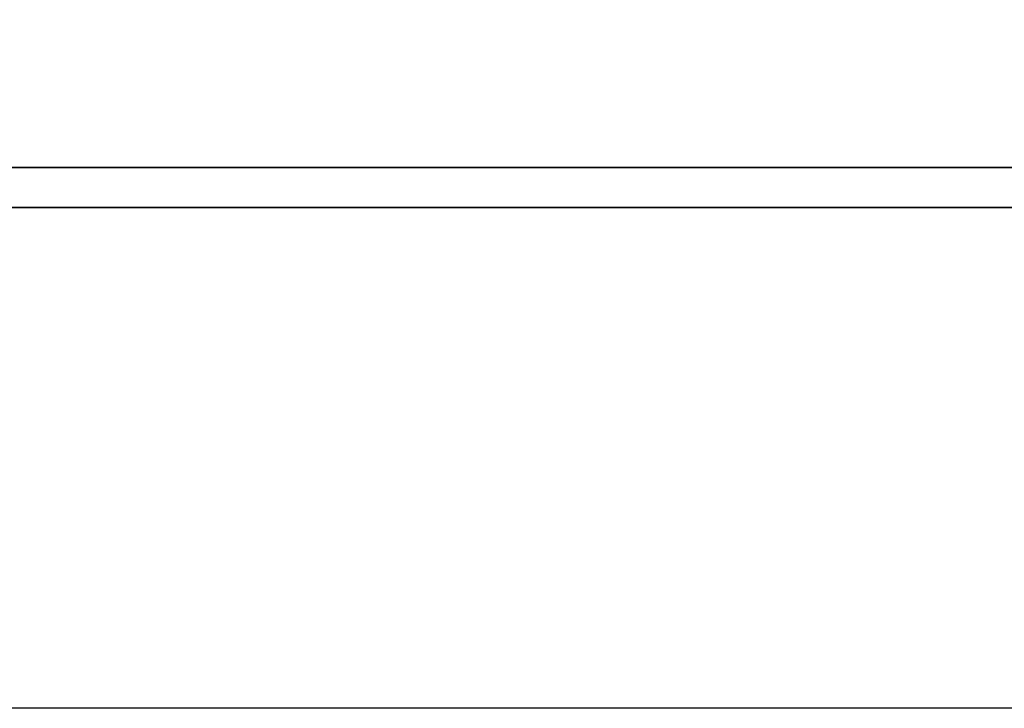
# Model space of a CAD drawing. Header units: millimetres. Extents: x -2774 to 3135, y -1571 to 860.
# Tile 437 of 625: x -698.08 to -692.48, y -871.1 to -867.18. Entities that reach past the tile are written whole.
import ezdxf

# ---------------------------------------------------------------- set-up
doc = ezdxf.new("R2010")
doc.units = ezdxf.units.MM
doc.layers.get('0').update_dxf_attribs({"linetype": 'CONTINUOUS'})
doc.layers.add('DIM', color=4, linetype='CONTINUOUS')
doc.layers.add('layer 1', color=7, linetype='CONTINUOUS')

# ---------------------------------------------------------------- blocks, each defined once
blk = doc.blocks.new('TBI MOTION logo(完整正式版)')
at = {"layer": 'layer 1', "color": 22, "lineweight": 35}
blk.add_open_spline([(75.90875, -9.47875), (75.90875, -9.47875), (75.90875, -12.28625), (75.90875, -12.28625), (75.90875, -12.28625), (75.90875, -12.28625), (75.90875, -12.47875), (75.90875, -12.47875), (75.90875, -12.47875), (75.90875, -12.47875), (75.71625, -12.47875), (75.71625, -12.47875), (75.71625, -12.47875), (75.71625, -12.47875), (-88.32875, -12.47875), (-88.32875, -12.47875), (-88.32875, -12.47875), (-88.32875, -12.47875), (-88.32875, -13.29375), (-88.32875, -13.29375), (-88.32875, -13.29375), (-88.32875, -13.29375), (82.89125, -13.29375), (82.89125, -13.29375), (82.89125, -13.29375), (82.89125, -13.29375), (75.90875, -9.47875), (75.90875, -9.47875)], degree=3, knots=[0, 0, 0, 0, 0.14285714, 0.14285714, 0.14285714, 0.14285715, 0.28571429, 0.28571429, 0.28571429, 0.2857143, 0.42857143, 0.42857143, 0.42857143, 0.42857144, 0.57142857, 0.57142857, 0.57142857, 0.57142858, 0.71428571, 0.71428571, 0.71428571, 0.71428572, 0.85714286, 0.85714286, 0.85714286, 0.85714287, 1, 1, 1, 1], dxfattribs=at)

msp = doc.modelspace()

# ---------------------------------------------------------------- linework, layer by layer
at = {"color": 0, "linetype": 'Continuous'}
msp.add_line((-108.4448, -871.0997), (-748.4448, -871.0997), dxfattribs=at)

# ---------------------------------------------------------------- block references
at = {"layer": 'DIM', "color": 7, "xscale": 0.2802190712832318, "yscale": 0.2802190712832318, "zscale": 0.2802190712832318}
msp.add_blockref('TBI MOTION logo(完整正式版)', (-678.1847, -864.5249), dxfattribs=at)

doc.saveas('drawing.dxf')
